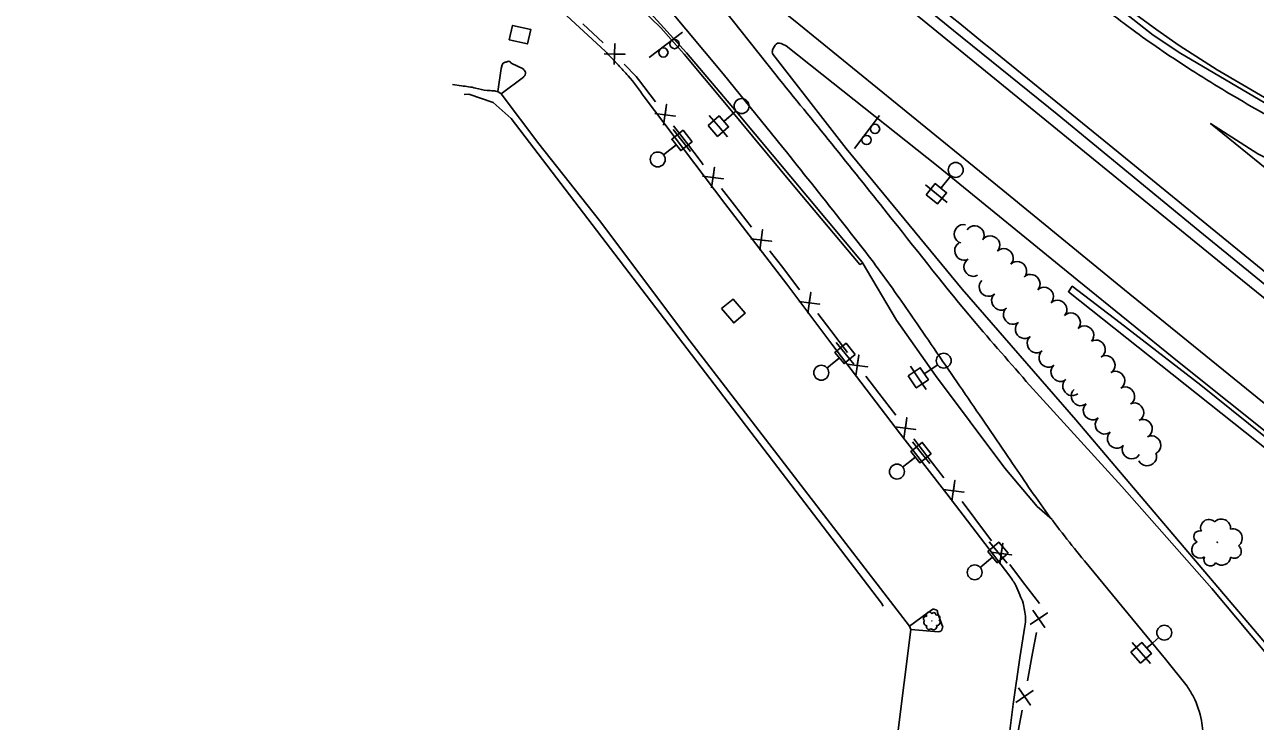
# Model space of a CAD drawing. Extents: x 1746010 to 1754829, y 655801 to 663091.
# Drawn here: x 1748005 to 1748666, y 661182 to 661557 of the extents above; entities that cross this region are included whole.
import ezdxf

# ---------------------------------------------------------------- set-up
doc = ezdxf.new("R2010")
doc.units = 0
for name, color, linetype in [('SURVEY - AERIAL SURVEY - Photo Control - Points - Elevations', 7, 'Continuous'), ('SURVEY - AERIAL SURVEY - Photo Control - Points - Locators', 7, 'Continuous'), ('SURVEY - AERIAL SURVEY - Photo Control - Points - Numbers', 7, 'Continuous'), ('SURVEY - AERIAL SURVEY - Photo Control with Text', 7, 'Continuous'), ('SURVEY - CENTERLINE - Existing Roads - Development', 7, 'Continuous'), ('SURVEY - CENTERLINE - Existing Roads Curve Text', 7, 'Continuous'), ('SURVEY - CENTERLINE - Existing Roads Text', 7, 'Continuous'), ('SURVEY - CENTERLINE - Preliminary - Development', 7, 'Continuous')]:
    doc.layers.add(name, color=color, linetype=linetype)

msp = doc.modelspace()

# ---------------------------------------------------------------- linework, layer by layer
at = {"layer": 'SURVEY - AERIAL SURVEY - Photo Control - Points - Elevations'}
for points in [[(1748455.36, 661428.68), (1748453.76, 661427.93), (1748418.75, 661469.48), (1748381.18, 661514.83), (1748359.32, 661540.99), (1748346.82, 661555.3), (1748330.8, 661570.77), (1748310.09, 661588.94), (1748275.38, 661617.6), (1748223.42, 661659.92), (1748163.78, 661708.77), (1748114.34, 661748.74), (1748100.11, 661758.93), (1748088.68, 661766.99), (1748054.59, 661790.9), (1747985.72, 661838.14)], [(1748910.83, 661404.62), (1748911.82, 661408.5), (1748870.98, 661423.43), (1748839.2, 661435.99), (1748800.89, 661452.08), (1748770.77, 661466.26), (1748743.52, 661478.84), (1748708.78, 661497.63), (1748671.19, 661517.75), (1748645.7, 661532.7), (1748625.37, 661545.71), (1748613.39, 661554.16), (1748594.67, 661567.82), (1748564.2, 661592.32), (1748517.09, 661629.66), (1748455.21, 661679.34), (1748447.39, 661684.85), (1748446.67, 661685.36)], [(1748767.81, 661255.54), (1748764.9, 661260.11), (1748728.66, 661289.97), (1748679.17, 661329.29), (1748636.92, 661363.04), (1748593.63, 661396.59), (1748567.91, 661416.28), (1748565.84, 661413.35), (1748621.69, 661369.01), (1748680.97, 661321.93), (1748725.75, 661285.75), (1748759.81, 661258.65), (1748765.74, 661252.81)]]:
    msp.add_lwpolyline(points, dxfattribs=at)
at = {"layer": 'SURVEY - AERIAL SURVEY - Photo Control - Points - Locators'}
for points in [[(1749014.37, 661130.26), (1748990.7, 661149.54), (1748916.31, 661209.97), (1748835.38, 661275.76), (1748731.71, 661360.72), (1748655.6, 661422.38), (1748555.07, 661504.4), (1748459.33, 661582.61), (1748380.29, 661646.59), (1748288.83, 661717.68), (1748181.12, 661800.02), (1748091.36, 661866.45), (1748036.84, 661905.72)], [(1747998.74, 661850.34), (1748114.44, 661766.85), (1748150.82, 661740.26), (1748188.55, 661711.48), (1748226.16, 661681.35), (1748254.91, 661657.26), (1748279.52, 661633.58), (1748288.24, 661624.16), (1748292.36, 661616.95), (1748316.87, 661590.23), (1748360.58, 661541.79), (1748387.38, 661510.13), (1748454.99, 661429.3), (1748473.47, 661398.05), (1748494.32, 661368.3), (1748531.64, 661318.39), (1748548.98, 661297.94), (1748557.16, 661290.79)], [(1748446.67, 661685.36), (1748447.41, 661681.83), (1748532.04, 661614.13), (1748593, 661565.86), (1748611.4, 661551.33), (1748626.29, 661541.43), (1748674.09, 661513.32), (1748727.97, 661482.88), (1748777.52, 661459.1), (1748810.35, 661444.15), (1748850.05, 661428.01), (1748910.83, 661404.62), (1748954.66, 661390.35), (1748988.16, 661379.8), (1749008.42, 661374.05)], [(1749004.96, 661081.96), (1748990.07, 661094.14), (1748934.34, 661138.81), (1748865.88, 661194.6), (1748789.64, 661256.64), (1748729.69, 661305.4), (1748673.84, 661351.11), (1748595.91, 661414.43), (1748530.55, 661467.92), (1748473.83, 661514.17), (1748421, 661557.21), (1748361.81, 661604.95), (1748313.62, 661643.08), (1748341.85, 661611.66), (1748371.26, 661577.05), (1748408.51, 661529.92)], [(1748315.21, 661607.38), (1748340.11, 661578.77), (1748380.23, 661530.42), (1748412.39, 661490.91)], [(1748316.93, 661542.65), (1748289.25, 661568.15), (1748282.18, 661568.77), (1748280.91, 661562.06)], [(1749002.83, 661071), (1748965.52, 661101.51), (1748852.49, 661195.09), (1748776.59, 661254.93), (1748706.42, 661310.6), (1748625.44, 661375.29), (1748570.62, 661419.8), (1748495.86, 661480.71), (1748433.37, 661530.35), (1748414.07, 661545.49), (1748413.71, 661545.75)], [(1748523.79, 661544.26), (1748587.7, 661492.34), (1748672.29, 661423.24), (1748765.2, 661347.55), (1748850.45, 661278.14), (1748948.94, 661197.9), (1749016.8, 661142.7)], [(1748266.37, 661536.31), (1748272.84, 661533.09)], [(1748406.97, 661541.06), (1748446.41, 661490.26), (1748508.74, 661414.72), (1748569.86, 661344.49), (1748590.82, 661319.8), (1748726.77, 661159.53), (1748751.93, 661128.01), (1748766.95, 661111.05), (1748766.91, 661110.24)], [(1748259.24, 661520.94), (1748261.03, 661533.43), (1748261.45, 661535.29)], [(1748234.81, 661524.82), (1748239.63, 661524.06)], [(1748273, 661528.76), (1748260.97, 661519.73), (1748281.31, 661492.79), (1748313.74, 661451.56), (1748362.37, 661387.01), (1748422.21, 661309.11), (1748480.4, 661233.46), (1748489.96, 661240.59), (1748492.9, 661242.62)], [(1748534.34, 661260.46), (1748500.41, 661304.75), (1748475.58, 661336.77), (1748438.75, 661385.11), (1748414.42, 661417.41), (1748381.22, 661460.86), (1748337.88, 661518.09)], [(1749026.26, 661191.27), (1748981.31, 661227.83), (1748904.63, 661290.22), (1748803.87, 661372.8), (1748715.15, 661444.7), (1748642.21, 661503.71), (1748667.72, 661487.53), (1748715.24, 661463.43)], [(1748543.22, 661365.16), (1748594.47, 661308.59), (1748642.89, 661253.78), (1748692.5, 661194.4), (1748742.62, 661133.3)], [(1748574.44, 661268.62), (1748617.93, 661215.85), (1748629.63, 661201.31)], [(1748495.56, 661240.94), (1748498.31, 661232.98)], [(1748496.01, 661230.52), (1748481.14, 661231.68), (1748474.06, 661174.67), (1748488.07, 661172.42)], [(1748518.42, 661169.62), (1748533.03, 661167.27), (1748536.2, 661191.62), (1748539.76, 661216.56), (1748542.46, 661233.46)]]:
    msp.add_lwpolyline(points, dxfattribs=at)
for points in [[(1748390.54, 661652.24), (1748458.5, 661597.34), (1748523.79, 661544.26)], [(1748784.36, 661451.78), (1748753.18, 661466.15), (1748719.83, 661482.77), (1748666.33, 661511.73), (1748631.65, 661532.7), (1748602.01, 661552.91), (1748569.65, 661577.83)], [(1748337.88, 661518.09), (1748329.2, 661529.48), (1748324, 661535.14), (1748316.93, 661542.65)], [(1748413.71, 661545.75), (1748409.49, 661546.94), (1748407.19, 661544.17), (1748406.71, 661542.29), (1748406.97, 661541.06)], [(1748261.45, 661535.29), (1748262.14, 661536.19), (1748263.59, 661536.85), (1748265.23, 661537.19), (1748266.37, 661536.31)], [(1748272.84, 661533.09), (1748273.98, 661531.32), (1748273.85, 661530.01), (1748273, 661528.76)], [(1748408.51, 661529.92), (1748468.48, 661455.63), (1748512.44, 661400.81), (1748543.22, 661365.16)], [(1748239.63, 661524.06), (1748247.25, 661522.84), (1748253.5, 661521.49), (1748256.75, 661521.38), (1748259.24, 661520.94)], [(1748412.39, 661490.91), (1748443.05, 661452.31), (1748465.04, 661423.73), (1748484.5, 661396.12), (1748508.85, 661360.51), (1748533.35, 661324.72), (1748553.38, 661295.64), (1748574.44, 661268.62)], [(1748542.46, 661233.46), (1748542.86, 661237.94), (1748542.31, 661242.07), (1748541.49, 661245.92), (1748539.66, 661250.41), (1748537.57, 661255.36), (1748534.34, 661260.46)], [(1748492.9, 661242.62), (1748494.01, 661242.52), (1748495.17, 661242.07), (1748495.56, 661240.94)], [(1748498.31, 661232.98), (1748497.78, 661231.61), (1748497.28, 661230.92), (1748496.01, 661230.52)], [(1748629.63, 661201.31), (1748633.06, 661195.53), (1748637.33, 661182.83), (1748638.2, 661171.57), (1748636.45, 661161.01), (1748631.94, 661151.62), (1748625.47, 661143.35), (1748617.47, 661136.42), (1748607.57, 661132.33), (1748596.53, 661129.3), (1748584.78, 661127.33), (1748574.2, 661126.49)]]:
    msp.add_spline(points, degree=3, dxfattribs=at)
at = {"layer": 'SURVEY - AERIAL SURVEY - Photo Control - Points - Numbers'}
msp.add_lwpolyline([(1748040.01, 661910.33), (1748122.02, 661850.78), (1748195.38, 661796.53), (1748267.56, 661741.32), (1748333.52, 661690.82), (1748402.34, 661636.08), (1748451.04, 661597.23), (1748504.04, 661553.85), (1748559.78, 661508.8), (1748636.39, 661445.77), (1748709.27, 661386.44), (1748757.29, 661347.34), (1748822.35, 661294.7), (1748882.58, 661246), (1748955.33, 661186.03), (1749015.15, 661137.9)], dxfattribs=at)
at = {"layer": 'SURVEY - AERIAL SURVEY - Photo Control with Text'}
for p, q in [((1748340.58, 661539.3), (1748358.42, 661552.85)), ((1748450.82, 661490.3), (1748464.33, 661508.17))]:
    msp.add_line(p, q, dxfattribs=at)
for centre in [(1748354.13, 661546.51), (1748348.15, 661541.97), (1748461.91, 661500.9), (1748457.38, 661494.92)]:
    msp.add_circle(centre, 2.5, dxfattribs=at)
at = {"layer": 'SURVEY - CENTERLINE - Existing Roads - Development'}
for points in [[(1748304.84, 661557.41), (1748315.84, 661547.21)], [(1748316.32, 661541.19), (1748327.55, 661540.98), (1748321.97, 661541.05), (1748322.1, 661546.69), (1748321.77, 661535.48)], [(1748327.15, 661535.77), (1748333.47, 661529.14), (1748334.83, 661527.36)], [(1748334.83, 661527.36), (1748343.9, 661515.43)], [(1748241.16, 661519.35), (1748243.6, 661519.51), (1748256.73, 661515.1), (1748266.27, 661506.49), (1748465.37, 661245.81), (1748466.24, 661244.2)], [(1748259.24, 661520.94), (1748260.97, 661519.73)], [(1748343.48, 661509.22), (1748354.62, 661507.75), (1748349.08, 661508.45), (1748349.85, 661514.04), (1748348.26, 661502.94)], [(1748353.64, 661502.62), (1748360.53, 661493.56)], [(1748360.53, 661493.56), (1748368.44, 661483.16), (1748369.61, 661481.64)], [(1748369.24, 661475.44), (1748380.39, 661474.05), (1748374.84, 661474.7), (1748375.57, 661480.29), (1748374.06, 661469.19)], [(1748379.44, 661468.91), (1748386.4, 661459.9)], [(1748386.4, 661459.9), (1748395.55, 661448.05)], [(1748395.17, 661441.85), (1748406.33, 661440.46), (1748400.78, 661441.11), (1748401.51, 661446.7), (1748399.99, 661435.6)], [(1748405.37, 661435.33), (1748405.58, 661435.05), (1748412.29, 661426.28)], [(1748412.29, 661426.28), (1748421.39, 661414.38)], [(1748420.98, 661408.17), (1748432.13, 661406.73), (1748426.59, 661407.41), (1748427.34, 661413), (1748425.77, 661401.9)], [(1748431.16, 661401.6), (1748438.07, 661392.55)], [(1748438.07, 661392.55), (1748447.17, 661380.65)], [(1748446.76, 661374.45), (1748457.91, 661373.01), (1748452.37, 661373.69), (1748453.12, 661379.27), (1748451.55, 661368.18)], [(1748456.94, 661367.88), (1748463.89, 661358.85)], [(1748463.89, 661358.85), (1748473.03, 661346.96)], [(1748472.64, 661340.75), (1748483.79, 661339.34), (1748478.25, 661340.01), (1748478.98, 661345.6), (1748477.46, 661334.49)], [(1748482.84, 661334.21), (1748489.78, 661325.17)], [(1748489.78, 661325.17), (1748498.92, 661313.29)], [(1748498.5, 661307.09), (1748509.65, 661305.61), (1748504.1, 661306.31), (1748504.88, 661311.9), (1748503.27, 661300.81)], [(1748508.65, 661300.49), (1748515.54, 661291.42)], [(1748515.54, 661291.42), (1748524.59, 661279.49)], [(1748524.17, 661273.29), (1748535.31, 661271.81), (1748529.77, 661272.51), (1748530.54, 661278.1), (1748528.94, 661267.01)], [(1748534.32, 661266.69), (1748541.2, 661257.62)], [(1748541.2, 661257.62), (1748550.26, 661245.69)], [(1748546.65, 661242.11), (1748553.09, 661232.9), (1748549.86, 661237.46), (1748554.52, 661240.67), (1748545.23, 661234.35)], [(1748481.14, 661231.68), (1748480.4, 661233.46)], [(1748548.63, 661230.16), (1748546.58, 661218.95)], [(1748546.58, 661218.95), (1748543.87, 661204.2)], [(1748539, 661200.32), (1748545.44, 661191.11), (1748542.21, 661195.67), (1748546.86, 661198.88), (1748537.57, 661192.55)], [(1748540.97, 661188.37), (1748538.92, 661177.16)]]:
    msp.add_lwpolyline(points, dxfattribs=at)
at = {"layer": 'SURVEY - CENTERLINE - Existing Roads Curve Text'}
for p, q in [((1748387.23, 661510.58), (1748380.65, 661504.89)), ((1748377.7, 661502.34), (1748372.79, 661508.01)), ((1748380.96, 661505.15), (1748383.38, 661507.25)), ((1748358.11, 661494.67), (1748353.47, 661500.56)), ((1748377.7, 661502.34), (1748382.61, 661496.67)), ((1748348.21, 661486.87), (1748355.04, 661492.25)), ((1748354.73, 661492.01), (1748352.22, 661490.03)), ((1748358.11, 661494.67), (1748362.75, 661488.77)), ((1748494.88, 661466.02), (1748489.05, 661470.74)), ((1748502.81, 661475.81), (1748497.34, 661469.05)), ((1748497.59, 661469.36), (1748499.6, 661471.85)), ((1748494.88, 661466.02), (1748500.71, 661461.3)), ((1748445.81, 661380.18), (1748441.08, 661386)), ((1748436.03, 661372.23), (1748442.78, 661377.72)), ((1748442.47, 661377.47), (1748439.99, 661375.45)), ((1748445.81, 661380.18), (1748450.54, 661374.36)), ((1748485.15, 661367.03), (1748480.96, 661373.25)), ((1748495.6, 661374.08), (1748488.39, 661369.22)), ((1748488.72, 661369.44), (1748491.37, 661371.23)), ((1748485.15, 661367.03), (1748489.35, 661360.82)), ((1748486.66, 661326.81), (1748482.03, 661332.71)), ((1748476.74, 661319.03), (1748483.59, 661324.4)), ((1748483.27, 661324.16), (1748480.76, 661322.18)), ((1748486.66, 661326.81), (1748491.29, 661320.91)), ((1748528.05, 661273.14), (1748523.2, 661278.86)), ((1748528.05, 661273.14), (1748532.9, 661267.42)), ((1748518.44, 661264.99), (1748525.08, 661270.62)), ((1748524.77, 661270.36), (1748522.33, 661268.29)), ((1748604.97, 661219.16), (1748600.02, 661224.8)), ((1748614.44, 661227.47), (1748607.9, 661221.73)), ((1748604.97, 661219.16), (1748609.92, 661213.52)), ((1748608.2, 661222), (1748610.61, 661224.11))]:
    msp.add_line(p, q, dxfattribs=at)
for points in [[(1748372.2, 661502.74), (1748378.1, 661507.84), (1748383.21, 661501.94), (1748377.31, 661496.84)], [(1748363.59, 661494.01), (1748357.46, 661489.19), (1748352.63, 661495.32), (1748358.76, 661500.14)], [(1748489.4, 661465.44), (1748494.3, 661471.5), (1748500.37, 661466.59), (1748495.46, 661460.53)], [(1748451.3, 661379.61), (1748445.24, 661374.69), (1748440.32, 661380.75), (1748446.38, 661385.67)], [(1748479.74, 661368.08), (1748486.2, 661372.45), (1748490.57, 661365.98), (1748484.1, 661361.62)], [(1748492.13, 661326.15), (1748486, 661321.33), (1748481.18, 661327.47), (1748487.32, 661332.29)], [(1748533.55, 661272.69), (1748527.6, 661267.64), (1748522.55, 661273.59), (1748528.5, 661278.64)], [(1748599.47, 661219.52), (1748605.33, 661224.66), (1748610.48, 661218.8), (1748604.61, 661213.66)]]:
    msp.add_lwpolyline(points, close=True, dxfattribs=at)
for centre in [(1748390.18, 661513.14), (1748345.14, 661484.46), (1748505.27, 661478.84), (1748498.83, 661376.27), (1748433, 661369.77), (1748473.67, 661316.63), (1748515.47, 661262.47), (1748617.37, 661230.05)]:
    msp.add_circle(centre, 4, dxfattribs=at)
at = {"layer": 'SURVEY - CENTERLINE - Existing Roads Text'}
for centre, radius in [((1748645.81, 661278.63), 0.156), ((1748492.48, 661236.37), 0.0551)]:
    msp.add_circle(centre, radius, dxfattribs=at)
for centre, radius, start, end in [((1748647.94, 661286.04), 5.1, 356.54248, 134.06671), ((1748636.23, 661281.68), 3.07, 69.60589, 248.35153), ((1748641.38, 661286.4), 4.48, 47.48974, 204.27866), ((1748654.2, 661280.8), 5.07, 307.43831, 103.27679), ((1748636.6, 661274.62), 4.47, 109.62657, 303.04627), ((1748655.01, 661273.81), 3.74, 237.69121, 52.69148), ((1748642.04, 661269.29), 3.4, 152.24524, 329.56439), ((1748648.22, 661271.12), 4.82, 227.53229, 354.37796), ((1748489.17, 661237.66), 1.2, 62.91511, 240.23425), ((1748491.02, 661239.6), 1.57, 20.29644, 213.71613), ((1748493.51, 661239.76), 1.08, 340.27575, 159.02139), ((1748495.2, 661237.96), 1.58, 318.15959, 114.94851), ((1748489.84, 661235.49), 1.7, 138.20216, 265.04782), ((1748490.81, 661233.11), 1.32, 148.36107, 323.36134), ((1748493.28, 661233.42), 1.79, 218.10816, 13.94665), ((1748495.1, 661235.65), 1.8, 267.21234, 44.73657)]:
    msp.add_arc(centre, radius, start, end, dxfattribs=at)
for centre, major_axis in [((1748509.22, 661444.45), (1.23, 4.85)), ((1748515.69, 661443.99), (4.22, -2.68)), ((1748524.11, 661438.59), (3.61, -3.46)), ((1748509.51, 661435.19), (-2.48, 4.34)), ((1748531.33, 661431.67), (3.61, -3.46)), ((1748514.47, 661426.52), (-2.48, 4.34)), ((1748538.54, 661424.75), (3.61, -3.46)), ((1748522.67, 661415.73), (-3.37, 3.7)), ((1748545.76, 661417.83), (3.61, -3.46)), ((1748529.38, 661408.34), (-3.2, 3.85)), ((1748552.98, 661410.91), (3.61, -3.46)), ((1748535.76, 661400.67), (-3.2, 3.85)), ((1748560.2, 661403.99), (3.61, -3.46)), ((1748542.14, 661393), (-3.2, 3.85)), ((1748567.42, 661397.07), (3.61, -3.46)), ((1748574.64, 661390.15), (3.61, -3.46)), ((1748548.51, 661385.33), (-3.2, 3.85)), ((1748580.84, 661382.46), (2.66, -4.24)), ((1748554.89, 661377.66), (-3.2, 3.85)), ((1748586.1, 661374.05), (2.66, -4.24)), ((1748561.27, 661369.99), (-3.2, 3.85)), ((1748591.37, 661365.65), (2.66, -4.24)), ((1748567.64, 661362.32), (-3.2, 3.85)), ((1748572.16, 661356.92), (-3.24, 3.81)), ((1748596.64, 661357.25), (2.66, -4.24)), ((1748578.64, 661349.3), (-3.24, 3.81)), ((1748601.57, 661348.63), (2.3, -4.44)), ((1748585.11, 661341.68), (-3.24, 3.81)), ((1748606.14, 661339.79), (2.3, -4.44)), ((1748591.59, 661334.07), (-3.24, 3.81)), ((1748599.64, 661328.31), (-4.3, 2.54)), ((1748610.72, 661330.96), (2.3, -4.44)), ((1748608.32, 661324.54), (-4.56, -2.06))]:
    msp.add_ellipse(centre, major_axis=major_axis, ratio=0.940188, start_param=0, end_param=3.141593, dxfattribs=at)
at = {"layer": 'SURVEY - CENTERLINE - Preliminary - Development'}
for p, q in [((1748271.11, 661551.52), (1748271.11, 661551.52)), ((1748385.76, 661403), (1748385.76, 661403))]:
    msp.add_line(p, q, dxfattribs=at)
for points in [[(1748265.36, 661548.69), (1748267.08, 661556.51), (1748276.85, 661554.35), (1748275.13, 661546.54), (1748265.36, 661548.69)], [(1748379.48, 661404.24), (1748385.59, 661409.4), (1748392.05, 661401.77), (1748385.94, 661396.6), (1748379.48, 661404.24)]]:
    msp.add_lwpolyline(points, dxfattribs=at)

doc.saveas('drawing.dxf')
